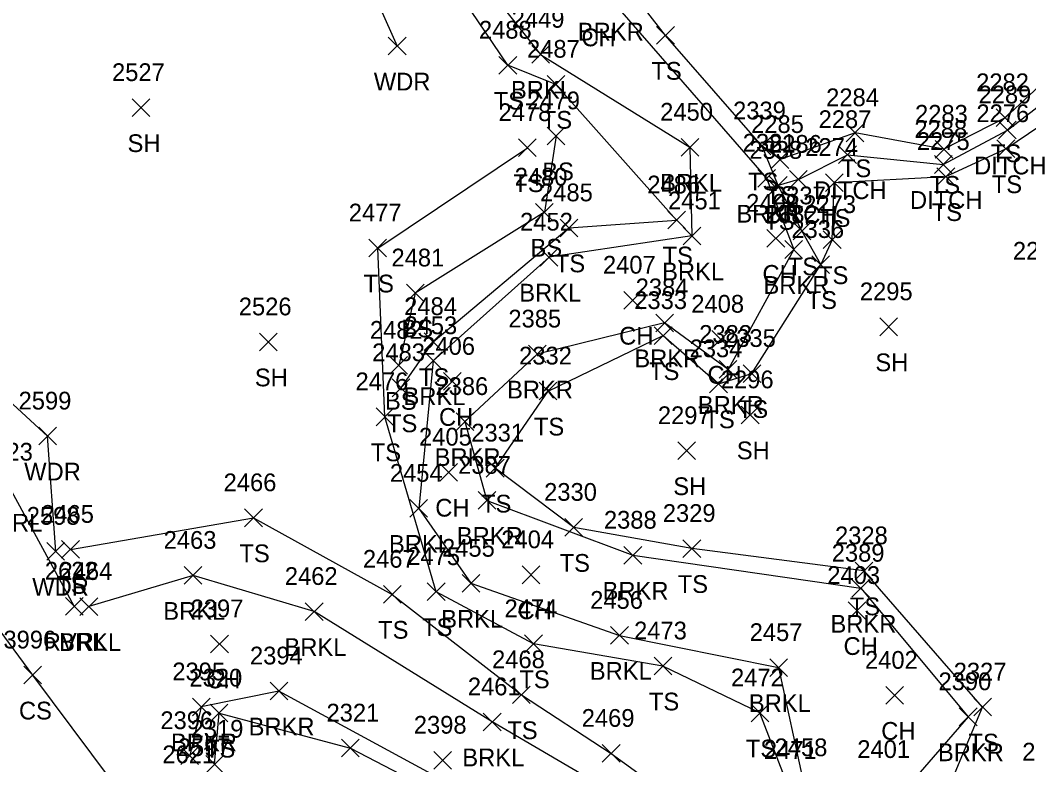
# Model space of a CAD drawing. Extents: x 1482574 to 1485769, y 580696 to 595649.
# Drawn here: x 1484885.5 to 1484999.2, y 582454.9 to 582538.8 of the extents above; entities that cross this region are included whole.
import ezdxf

# ---------------------------------------------------------------- set-up
doc = ezdxf.new("R2010")
doc.units = 0
for name, color, linetype in [('D_A', 7, 'Continuous'), ('D_I', 7, 'Continuous'), ('D_TIC', 7, 'Continuous'), ('DD', 7, 'Continuous'), ('L_A', 7, 'Continuous'), ('L_I', 7, 'Continuous'), ('L_TIC', 7, 'Continuous'), ('LAWA', 7, 'Continuous'), ('LAWE', 7, 'Continuous'), ('LELB', 7, 'Continuous')]:
    doc.layers.add(name, color=color, linetype=linetype)

msp = doc.modelspace()

# ---------------------------------------------------------------- linework, layer by layer
at = {"layer": 'D_TIC'}
for points in [[(1484995.83, 582525.43), (1484997.83, 582527.43)], [(1484997.83, 582525.43), (1484995.83, 582527.43)], [(1484977.8, 582522.65), (1484979.8, 582524.65)], [(1484979.8, 582522.65), (1484977.8, 582524.65)], [(1484988.6, 582521.55), (1484990.6, 582523.55)], [(1484990.6, 582521.55), (1484988.6, 582523.55)], [(1484972.26, 582519.87), (1484974.26, 582521.87)], [(1484974.26, 582519.87), (1484972.26, 582521.87)]]:
    msp.add_lwpolyline(points, dxfattribs=at)
at = {"layer": 'DD'}
for points in [[(1484973.26, 582520.87), (1484978.8, 582523.65), (1484989.6, 582522.55), (1484996.83, 582526.43), (1485009.05, 582535.85), (1485020.78, 582543.43)], [(1484973.26, 582520.87), (1484971, 582520.19)]]:
    msp.add_lwpolyline(points, dxfattribs=at)
at = {"layer": 'L_TIC'}
for points in [[(1484957.28, 582536.1), (1484959.28, 582538.1)], [(1484959.28, 582536.1), (1484957.28, 582538.1)], [(1484927.03, 582534.89), (1484929.03, 582536.89)], [(1484929.03, 582534.89), (1484927.03, 582536.89)], [(1484943.21, 582533.96), (1484945.21, 582535.96)], [(1484945.21, 582533.96), (1484943.21, 582535.96)], [(1484939.51, 582532.73), (1484941.51, 582534.73)], [(1484941.51, 582532.73), (1484939.51, 582534.73)], [(1484944.93, 582530.58), (1484946.93, 582532.58)], [(1484946.93, 582530.58), (1484944.93, 582532.58)], [(1484898.15, 582527.95), (1484900.15, 582529.95)], [(1484900.15, 582527.95), (1484898.15, 582529.95)], [(1484995.56, 582526.82), (1484997.56, 582528.81)], [(1484997.56, 582526.82), (1484995.56, 582528.81)], [(1484944.95, 582524.77), (1484946.95, 582526.77)], [(1484946.95, 582524.77), (1484944.95, 582526.77)], [(1484978.65, 582525.12), (1484980.65, 582527.12)], [(1484980.65, 582525.12), (1484978.65, 582527.12)], [(1484941.72, 582523.45), (1484943.72, 582525.44)], [(1484943.72, 582523.45), (1484941.72, 582525.44)], [(1484960.03, 582523.49), (1484962.03, 582525.49)], [(1484962.03, 582523.49), (1484960.03, 582525.49)], [(1484968.17, 582523.63), (1484970.17, 582525.63)], [(1484970.17, 582523.63), (1484968.17, 582525.63)], [(1484988.67, 582523.26), (1484990.67, 582525.25)], [(1484990.67, 582523.26), (1484988.67, 582525.25)], [(1484995.65, 582523.32), (1484997.65, 582525.32)], [(1484997.65, 582523.32), (1484995.65, 582525.32)], [(1484970.19, 582522.1), (1484972.19, 582524.1)], [(1484972.19, 582522.1), (1484970.19, 582524.1)], [(1484968.68, 582520), (1484970.68, 582522)], [(1484970.68, 582520), (1484968.68, 582522)], [(1484976.3, 582519.52), (1484978.3, 582521.51)], [(1484978.3, 582519.52), (1484976.3, 582521.51)], [(1484988.88, 582520.18), (1484990.88, 582522.18)], [(1484990.88, 582520.18), (1484988.88, 582522.18)], [(1484970, 582519.19), (1484972, 582521.19)], [(1484972, 582519.19), (1484970, 582521.19)], [(1484943.63, 582516.17), (1484945.63, 582518.17)], [(1484945.63, 582516.17), (1484943.63, 582518.17)], [(1484958.54, 582515.29), (1484960.54, 582517.29)], [(1484960.54, 582515.29), (1484958.54, 582517.29)], [(1484946.4, 582514.4), (1484948.4, 582516.4)], [(1484948.4, 582514.4), (1484946.4, 582516.4)], [(1484972.66, 582514.06), (1484974.66, 582516.06)], [(1484974.66, 582514.06), (1484972.66, 582516.06)], [(1484960.26, 582513.49), (1484962.26, 582515.49)], [(1484962.26, 582513.49), (1484960.26, 582515.49)], [(1484969.72, 582513.22), (1484971.72, 582515.22)], [(1484971.72, 582513.22), (1484969.72, 582515.22)], [(1484976.07, 582513.07), (1484978.07, 582515.07)], [(1484978.07, 582513.07), (1484976.07, 582515.07)], [(1484924.84, 582512.13), (1484926.84, 582514.13)], [(1484926.84, 582512.13), (1484924.84, 582514.13)], [(1484971.74, 582511.97), (1484973.74, 582513.97)], [(1484973.74, 582511.97), (1484971.74, 582513.97)], [(1484944.15, 582511.1), (1484946.15, 582513.1)], [(1484946.15, 582511.1), (1484944.15, 582513.1)], [(1484974.78, 582510.27), (1484976.78, 582512.27)], [(1484976.78, 582510.27), (1484974.78, 582512.27)], [(1484929.08, 582507.06), (1484931.08, 582509.06)], [(1484931.08, 582507.06), (1484929.08, 582509.06)], [(1484953.57, 582506.25), (1484955.57, 582508.25)], [(1484955.57, 582506.25), (1484953.57, 582508.25)], [(1484957.18, 582503.7), (1484959.18, 582505.7)], [(1484959.18, 582503.7), (1484957.18, 582505.7)], [(1484982.45, 582503.25), (1484984.45, 582505.25)], [(1484984.45, 582503.25), (1484982.45, 582505.25)], [(1484912.5, 582501.55), (1484914.5, 582503.55)], [(1484914.5, 582501.55), (1484912.5, 582503.55)], [(1484931.08, 582501.58), (1484933.08, 582503.58)], [(1484933.08, 582501.58), (1484931.08, 582503.58)], [(1484957.02, 582502.26), (1484959.02, 582504.26)], [(1484959.02, 582502.26), (1484957.02, 582504.26)], [(1484963.52, 582501.85), (1484965.52, 582503.85)], [(1484965.52, 582501.85), (1484963.52, 582503.85)], [(1484942.83, 582500.18), (1484944.83, 582502.18)], [(1484944.83, 582500.18), (1484942.83, 582502.18)], [(1484931.11, 582499.43), (1484933.11, 582501.43)], [(1484933.11, 582499.43), (1484931.11, 582501.43)], [(1484927.22, 582498.91), (1484929.21, 582500.91)], [(1484929.21, 582498.91), (1484927.22, 582500.91)], [(1484964.34, 582498.46), (1484966.34, 582500.45)], [(1484966.34, 582498.46), (1484964.34, 582500.45)], [(1484967.03, 582497.99), (1484969.03, 582499.99)], [(1484969.03, 582497.99), (1484967.03, 582499.99)], [(1484933.26, 582497.1), (1484935.26, 582499.1)], [(1484935.26, 582497.1), (1484933.26, 582499.1)], [(1484963.26, 582496.83), (1484965.26, 582498.83)], [(1484965.26, 582496.83), (1484963.26, 582498.83)], [(1484927.48, 582496.38), (1484929.48, 582498.38)], [(1484929.48, 582496.38), (1484927.48, 582498.38)], [(1484944.04, 582496.01), (1484946.04, 582498.01)], [(1484946.04, 582496.01), (1484944.04, 582498.01)], [(1484966.83, 582493.33), (1484968.83, 582495.33)], [(1484968.83, 582493.33), (1484966.83, 582495.33)], [(1484925.65, 582493.11), (1484927.65, 582495.11)], [(1484927.65, 582493.11), (1484925.65, 582495.11)], [(1484934.67, 582492.57), (1484936.67, 582494.57)], [(1484936.67, 582492.57), (1484934.67, 582494.57)], [(1484887.63, 582490.94), (1484889.63, 582492.93)], [(1484889.63, 582490.94), (1484887.63, 582492.93)], [(1484959.68, 582489.29), (1484961.67, 582491.29)], [(1484961.67, 582489.29), (1484959.68, 582491.29)], [(1484932.84, 582486.87), (1484934.84, 582488.87)], [(1484934.84, 582486.87), (1484932.84, 582488.87)], [(1484938.08, 582487.33), (1484940.08, 582489.33)], [(1484940.08, 582487.33), (1484938.08, 582489.33)], [(1484937.16, 582483.69), (1484939.16, 582485.69)], [(1484939.16, 582483.69), (1484937.16, 582485.69)], [(1484929.47, 582482.79), (1484931.46, 582484.79)], [(1484931.46, 582482.79), (1484929.47, 582484.79)], [(1484910.84, 582481.73), (1484912.84, 582483.73)], [(1484912.84, 582481.73), (1484910.84, 582483.73)], [(1484946.94, 582480.65), (1484948.94, 582482.65)], [(1484948.94, 582480.65), (1484946.94, 582482.65)], [(1484888.54, 582477.95), (1484890.54, 582479.95)], [(1484890.54, 582477.95), (1484888.54, 582479.95)], [(1484890.21, 582478.17), (1484892.21, 582480.17)], [(1484892.21, 582478.17), (1484890.21, 582480.17)], [(1484953.6, 582477.51), (1484955.6, 582479.51)], [(1484955.6, 582477.51), (1484953.6, 582479.51)], [(1484960.25, 582478.27), (1484962.25, 582480.26)], [(1484962.25, 582478.27), (1484960.25, 582480.26)], [(1484904.02, 582475.24), (1484906.02, 582477.24)], [(1484906.02, 582475.24), (1484904.02, 582477.24)], [(1484942.11, 582475.31), (1484944.11, 582477.31)], [(1484944.11, 582475.31), (1484942.11, 582477.31)], [(1484979.65, 582475.75), (1484981.65, 582477.75)], [(1484981.65, 582475.75), (1484979.65, 582477.75)], [(1484935.35, 582474.35), (1484937.35, 582476.35)], [(1484937.35, 582474.35), (1484935.35, 582476.35)], [(1484926.48, 582473.11), (1484928.48, 582475.11)], [(1484928.48, 582473.11), (1484926.48, 582475.11)], [(1484931.43, 582473.41), (1484933.43, 582475.41)], [(1484933.43, 582473.41), (1484931.43, 582475.41)], [(1484979.29, 582473.79), (1484981.29, 582475.79)], [(1484981.29, 582473.79), (1484979.29, 582475.79)], [(1484890.63, 582471.77), (1484892.63, 582473.77)], [(1484892.63, 582471.77), (1484890.63, 582473.77)], [(1484892.28, 582471.73), (1484894.28, 582473.73)], [(1484894.28, 582471.73), (1484892.28, 582473.73)], [(1484917.68, 582471.17), (1484919.68, 582473.17)], [(1484919.68, 582471.17), (1484917.68, 582473.17)], [(1484978.86, 582471.28), (1484980.86, 582473.28)], [(1484980.86, 582471.28), (1484978.86, 582473.28)], [(1484952.1, 582468.48), (1484954.1, 582470.48)], [(1484954.1, 582468.48), (1484952.1, 582470.48)], [(1484907.01, 582467.52), (1484909.01, 582469.52)], [(1484909.01, 582467.52), (1484907.01, 582469.52)], [(1484942.4, 582467.53), (1484944.4, 582469.53)], [(1484944.4, 582467.53), (1484942.4, 582469.53)], [(1484957, 582465.03), (1484959, 582467.03)], [(1484959, 582465.03), (1484957, 582467.03)], [(1484885.96, 582464.01), (1484887.96, 582466.01)], [(1484887.96, 582464.01), (1484885.96, 582466.01)], [(1484970.03, 582464.85), (1484972.03, 582466.85)], [(1484972.03, 582464.85), (1484970.03, 582466.85)], [(1484913.7, 582462.21), (1484915.7, 582464.21)], [(1484915.7, 582462.21), (1484913.7, 582464.21)], [(1484941.04, 582461.79), (1484943.04, 582463.78)], [(1484943.04, 582461.79), (1484941.04, 582463.78)], [(1484983.11, 582461.72), (1484985.11, 582463.72)], [(1484985.11, 582461.72), (1484983.11, 582463.72)], [(1484904.95, 582460.42), (1484906.95, 582462.42)], [(1484906.95, 582460.42), (1484904.95, 582462.42)], [(1484993.03, 582460.4), (1484995.03, 582462.4)], [(1484995.03, 582460.4), (1484993.03, 582462.4)], [(1484906.96, 582459.73), (1484908.96, 582461.72)], [(1484908.96, 582459.73), (1484906.96, 582461.72)], [(1484967.93, 582459.75), (1484969.93, 582461.74)], [(1484969.93, 582459.75), (1484967.93, 582461.74)], [(1484991.4, 582459.31), (1484993.4, 582461.31)], [(1484993.4, 582459.31), (1484991.4, 582461.31)], [(1484937.74, 582458.73), (1484939.74, 582460.73)], [(1484939.74, 582458.73), (1484937.74, 582460.73)], [(1484903.65, 582454.93), (1484905.65, 582456.92)], [(1484905.65, 582454.93), (1484903.65, 582456.92)], [(1484921.76, 582455.78), (1484923.76, 582457.78)], [(1484923.76, 582455.78), (1484921.76, 582457.78)], [(1484951.16, 582455.18), (1484953.16, 582457.18)], [(1484953.16, 582455.18), (1484951.16, 582457.18)], [(1484906.45, 582453.96), (1484908.45, 582455.96)], [(1484908.45, 582453.96), (1484906.45, 582455.96)], [(1484932.17, 582454.41), (1484934.17, 582456.41)], [(1484934.17, 582454.41), (1484932.17, 582456.41)]]:
    msp.add_lwpolyline(points, dxfattribs=at)
at = {"layer": 'LAWA'}
for points in [[(1484767.93, 582676.47), (1484799.15, 582654.54), (1484836.71, 582658.13), (1484858.94, 582653.48), (1484877.03, 582650.08), (1484881.59, 582625.45), (1484881.91, 582606.35), (1484912.69, 582570.32), (1484928.03, 582535.89)], [(1484889.54, 582478.95), (1484888.63, 582491.94), (1484873.95, 582505.41), (1484875.29, 582528.41), (1484863.82, 582538.06), (1484852.81, 582555.89), (1484854.75, 582561.86), (1484844.97, 582573.48), (1484832.98, 582582.15), (1484823.56, 582593.61), (1484802.47, 582604.79)]]:
    msp.add_lwpolyline(points, dxfattribs=at)
at = {"layer": 'LAWE'}
for points in [[(1484891.63, 582472.77), (1484884.33, 582486.18), (1484871.97, 582500.95), (1484869.5, 582511.38), (1484870.12, 582527.13), (1484861.33, 582538.78), (1484851.75, 582551.9), (1484837.94, 582570.71), (1484825.78, 582584.93), (1484813.09, 582594.89), (1484801.52, 582599.2), (1484788.21, 582608.07), (1484774.63, 582614.81), (1484769.37, 582627.92), (1484746.82, 582652.02), (1484742.03, 582667.29), (1484729.32, 582678.41), (1484713.87, 582679.43), (1484688.98, 582694.06), (1484673.5, 582704.61)], [(1484783.96, 582697.96), (1484808.76, 582673.13), (1484832.89, 582667.86), (1484869.92, 582669.72), (1484897.3, 582664.62), (1484905.57, 582653.6), (1484897.01, 582629.34), (1484891.86, 582608.51), (1484903.15, 582604.42), (1484918.17, 582591.77), (1484939.9, 582580.76), (1484941.72, 582568.75), (1484933.56, 582562.94), (1484931.98, 582550.35), (1484944.21, 582534.96), (1484961.03, 582524.49), (1484961.26, 582514.49), (1484945.15, 582512.1), (1484932.11, 582500.43), (1484930.46, 582483.79), (1484936.35, 582475.35), (1484953.1, 582469.48), (1484971.03, 582465.85), (1484973.84, 582452.87)], [(1484869.97, 582679.84), (1484891.82, 582672.91), (1484910.21, 582657.88), (1484909.22, 582636.93), (1484903.36, 582619.86), (1484919.2, 582602.26), (1484945.36, 582593.72), (1484954.72, 582575.33), (1484949.38, 582564.3), (1484943.55, 582553.18), (1484951.81, 582541.52), (1484969.68, 582521), (1484972.74, 582512.97), (1484965.34, 582499.45), (1484958.18, 582504.7), (1484943.83, 582501.18), (1484935.67, 582493.57), (1484938.16, 582484.69), (1484954.6, 582478.51), (1484980.29, 582474.79), (1484992.4, 582460.31), (1484975.91, 582441.29)], [(1484958.9, 582447.95), (1484938.74, 582459.73), (1484918.68, 582472.17), (1484905.02, 582476.24), (1484893.28, 582472.73)], [(1484939.36, 582449.84), (1484914.7, 582463.21), (1484905.95, 582461.42), (1484904.65, 582455.93)]]:
    msp.add_lwpolyline(points, dxfattribs=at)
at = {"layer": 'LELB'}
for points in [[(1485002.93, 582233.34), (1484992.5, 582263.93), (1484974.17, 582301.29), (1484966.56, 582326.96), (1484946.25, 582370.69), (1484927.92, 582401.38), (1484904.71, 582441.25), (1484886.96, 582465.01), (1484858.7, 582503.29), (1484852.02, 582537.03), (1484804.34, 582588.15), (1484752.2, 582627.41), (1484731.88, 582664.77), (1484681.4, 582685.05), (1484649.84, 582708.59), (1484625.24, 582730.73), (1484593.85, 582761.39), (1484564.6, 582801.05), (1484536.81, 582827.49)], [(1484928.48, 582497.38), (1484932.08, 582502.58), (1484947.4, 582515.4), (1484959.54, 582516.29), (1484945.93, 582531.58), (1484940.51, 582533.73), (1484930.59, 582548.43), (1484932.42, 582560.92), (1484926.07, 582571.31), (1484930.86, 582584.81), (1484917.71, 582589.91), (1484905.59, 582598.82), (1484893.59, 582604.22), (1484887.33, 582608.96), (1484890.62, 582627.66), (1484899.11, 582640.77), (1484902.87, 582653.33), (1484896.5, 582662.87), (1484878.25, 582667.32)], [(1484987.17, 582445.06), (1484994.03, 582461.4), (1484980.65, 582476.75), (1484961.25, 582479.27), (1484947.94, 582481.65), (1484939.08, 582488.33), (1484945.04, 582497.01), (1484958.02, 582503.26), (1484964.26, 582497.83), (1484968.03, 582498.99), (1484975.78, 582511.27), (1484973.66, 582515.06), (1484971, 582520.19), (1484969.17, 582524.63), (1484958.28, 582537.1), (1484945.28, 582553.81), (1484955.07, 582563.04), (1484957.11, 582583.21), (1484946.28, 582594.73), (1484925.76, 582600.44), (1484905.49, 582619.32)], [(1484977.07, 582514.07), (1484977.3, 582520.52), (1484989.88, 582521.18), (1484996.65, 582524.32), (1485010.94, 582533.95), (1485022.7, 582541.22), (1485021.94, 582544.99), (1485018.69, 582545.7), (1485009.75, 582540.08), (1484996.56, 582527.81), (1484989.67, 582524.26), (1484979.65, 582526.12), (1484971.19, 582523.1)], [(1484945.95, 582525.77), (1484944.63, 582517.17), (1484930.08, 582508.06), (1484928.22, 582499.91)], [(1484891.21, 582479.17), (1484911.84, 582482.73), (1484927.48, 582474.11), (1484942.04, 582462.79), (1484952.15, 582456.18), (1484962.25, 582448.84), (1484972.06, 582452.57), (1484968.93, 582460.74), (1484958, 582466.03), (1484943.4, 582468.53), (1484932.43, 582474.41), (1484926.65, 582494.11), (1484925.84, 582513.13), (1484942.72, 582524.44)], [(1484971.19, 582523.1), (1484969.17, 582524.63)], [(1484977.07, 582514.07), (1484975.78, 582511.27)], [(1484907.45, 582454.96), (1484907.96, 582460.72), (1484922.76, 582456.78), (1484940.56, 582447.53), (1484951.88, 582441.6)]]:
    msp.add_lwpolyline(points, dxfattribs=at)

# ---------------------------------------------------------------- texts
at = {"layer": 'D_A'}
for p in [(1484993.07, 582521.43), (1484975.04, 582518.65), (1484985.84, 582517.55), (1484969.5, 582515.87)]:
    msp.add_text('DITCH', height=2, dxfattribs=at).set_placement(p)
at = {"layer": 'D_I'}
for s, p in [('2289', (1484993.57, 582529.43)), ('2287', (1484975.54, 582526.65)), ('2288', (1484986.34, 582525.55)), ('2286', (1484969.95, 582523.87))]:
    msp.add_text(s, height=2, dxfattribs=at).set_placement(p)
at = {"layer": 'L_A'}
for s, p in [('BRKR', (1484948.4, 582536.52)), ('CH', (1484948.8, 582535.87)), ('TS', (1484956.69, 582532.1)), ('WDR', (1484925.4, 582530.89)), ('BRKL', (1484940.86, 582529.96)), ('TS', (1484938.92, 582528.73)), ('TS', (1484944.34, 582526.58)), ('SH', (1484897.64, 582523.95)), ('TS', (1484994.97, 582522.81)), ('BS', (1484944.39, 582520.77)), ('TS', (1484978.06, 582521.12)), ('TS', (1484941.13, 582519.44)), ('BRKL', (1484957.67, 582519.49)), ('TS', (1484967.58, 582519.63)), ('TS', (1484988.08, 582519.25)), ('TS', (1484995.06, 582519.32)), ('TS', (1484969.6, 582518.1)), ('TS', (1484988.29, 582516.18)), ('BRKR', (1484966.27, 582516)), ('TS', (1484969.41, 582515.19)), ('TS', (1484975.71, 582515.52)), ('BS', (1484943.07, 582512.17)), ('TS', (1484945.81, 582510.4)), ('TS', (1484957.95, 582511.29)), ('BRKL', (1484957.9, 582509.49)), ('CH', (1484969.21, 582509.22)), ('TS', (1484972.07, 582510.06)), ('TS', (1484924.25, 582508.13)), ('TS', (1484975.48, 582509.07)), ('BRKL', (1484941.8, 582507.1)), ('BRKR', (1484969.33, 582507.97)), ('TS', (1484974.19, 582506.27)), ('BS', (1484928.52, 582503.06)), ('CH', (1484953.06, 582502.25)), ('BRKR', (1484954.77, 582499.7)), ('SH', (1484981.94, 582499.25)), ('TS', (1484956.43, 582498.26)), ('CH', (1484963.01, 582497.85)), ('SH', (1484911.99, 582497.55)), ('TS', (1484930.49, 582497.58)), ('BRKR', (1484940.42, 582496.18)), ('BS', (1484926.66, 582494.91)), ('BRKL', (1484928.75, 582495.43)), ('BRKR', (1484961.93, 582494.45)), ('TS', (1484966.44, 582493.99)), ('TS', (1484926.89, 582492.38)), ('CH', (1484932.75, 582493.1)), ('TS', (1484962.67, 582492.83)), ('TS', (1484943.45, 582492.01)), ('TS', (1484925.06, 582489.11)), ('SH', (1484966.32, 582489.33)), ('BRKR', (1484932.26, 582488.57)), ('WDR', (1484885.99, 582486.94)), ('SH', (1484959.16, 582485.29)), ('TS', (1484937.49, 582483.33)), ('CH', (1484932.33, 582482.87)), ('RVRL', (1484880.9, 582481.18)), ('BRKR', (1484934.76, 582479.69)), ('BRKL', (1484927.11, 582478.79)), ('TS', (1484910.25, 582477.73)), ('TS', (1484946.35, 582476.65)), ('TS', (1484889.62, 582474.17)), ('TS', (1484959.66, 582474.27)), ('WDR', (1484886.9, 582473.95)), ('BRKR', (1484951.19, 582473.51)), ('TS', (1484979.06, 582471.75)), ('BRKL', (1484901.67, 582471.24)), ('CH', (1484941.6, 582471.31)), ('BRKL', (1484933, 582470.35)), ('BRKR', (1484976.88, 582469.79)), ('TS', (1484925.89, 582469.11)), ('TS', (1484930.84, 582469.41)), ('RVRL', (1484888.2, 582467.77)), ('BRKL', (1484889.93, 582467.73)), ('BRKL', (1484915.33, 582467.17)), ('CH', (1484978.35, 582467.28)), ('BRKL', (1484949.75, 582464.48)), ('CH', (1484906.5, 582463.52)), ('TS', (1484941.81, 582463.53)), ('TS', (1484956.41, 582461.03)), ('BRKL', (1484967.68, 582460.85)), ('CS', (1484885.4, 582460.01)), ('BRKR', (1484911.29, 582458.21)), ('TS', (1484940.45, 582457.79)), ('CH', (1484982.6, 582457.72)), ('BRKR', (1484902.54, 582456.42)), ('TS', (1484992.44, 582456.4)), ('TS', (1484906.37, 582455.72)), ('BRKL', (1484935.38, 582454.73)), ('TS', (1484967.34, 582455.74)), ('BRKR', (1484988.99, 582455.31))]:
    msp.add_text(s, height=2, dxfattribs=at).set_placement(p)
at = {"layer": 'L_I'}
for s, p in [('2449', (1484940.94, 582537.96)), ('2488', (1484937.25, 582536.73)), ('2487', (1484942.67, 582534.58)), ('2527', (1484895.89, 582531.95)), ('2282', (1484993.3, 582530.81)), ('2479', (1484942.69, 582528.77)), ('2284', (1484976.39, 582529.12)), ('2478', (1484939.46, 582527.44)), ('2450', (1484957.68, 582527.49)), ('2339', (1484965.9, 582527.63)), ('2283', (1484986.41, 582527.26)), ('2276', (1484993.33, 582527.32)), ('2285', (1484967.93, 582526.1)), ('2381', (1484966.99, 582524)), ('2275', (1484986.62, 582524.18)), ('2338', (1484967.74, 582523.19)), ('2274', (1484974.04, 582523.52)), ('2480', (1484941.28, 582520.17)), ('2485', (1484944.14, 582518.4)), ('2486', (1484956.23, 582519.29)), ('2451', (1484958.57, 582517.49)), ('2409', (1484967.37, 582517.22)), ('2337', (1484970.4, 582518.06)), ('2477', (1484922.58, 582516.13)), ('2273', (1484973.81, 582517.07)), ('2452', (1484941.89, 582515.1)), ('2382', (1484969.48, 582515.97)), ('2336', (1484972.47, 582514.27)), ('2294', (1484997.44, 582511.82)), ('2481', (1484927.39, 582511.06)), ('2407', (1484951.23, 582510.25)), ('2384', (1484954.92, 582507.7)), ('2295', (1484980.19, 582507.25)), ('2333', (1484954.76, 582506.26)), ('2408', (1484961.19, 582505.85)), ('2526', (1484910.18, 582505.55)), ('2484', (1484928.82, 582505.58)), ('2385', (1484940.57, 582504.18)), ('2482', (1484924.96, 582502.91)), ('2453', (1484928.85, 582503.43)), ('2383', (1484962.08, 582502.45)), ('2335', (1484964.77, 582501.99)), ('2483', (1484925.22, 582500.38)), ('2406', (1484930.86, 582501.1)), ('2334', (1484961, 582500.83)), ('2332', (1484941.78, 582500.01)), ('2476', (1484923.34, 582497.11)), ('2296', (1484964.52, 582497.33)), ('2386', (1484932.35, 582496.57)), ('2599', (1484885.36, 582494.94)), ('2297', (1484957.42, 582493.29)), ('2331', (1484936.39, 582491.33)), ('2405', (1484930.5, 582490.87)), ('2623', (1484881.02, 582489.18)), ('2387', (1484934.91, 582487.69)), ('2454', (1484927.21, 582486.79)), ('2466', (1484908.47, 582485.73)), ('2330', (1484944.6, 582484.65)), ('2598', (1484886.28, 582481.95)), ('2465', (1484887.9, 582482.17)), ('2329', (1484957.98, 582482.27)), ('2388', (1484951.34, 582481.51)), ('2328', (1484977.39, 582479.75)), ('2463', (1484901.71, 582479.24)), ('2404', (1484939.77, 582479.31)), ('2475', (1484929.17, 582477.41)), ('2455', (1484933.09, 582478.35)), ('2389', (1484977.02, 582477.79)), ('2467', (1484924.17, 582477.11)), ('2622', (1484888.32, 582475.77)), ('2464', (1484889.97, 582475.73)), ('2462', (1484915.37, 582475.17)), ('2403', (1484976.52, 582475.28)), ('2456', (1484949.79, 582472.48)), ('2397', (1484904.75, 582471.52)), ('2474', (1484940.14, 582471.53)), ('2473', (1484954.74, 582469.03)), ('2457', (1484967.77, 582468.85)), ('3996', (1484883.65, 582468.01)), ('2394', (1484911.44, 582466.21)), ('2468', (1484938.73, 582465.79)), ('2402', (1484980.77, 582465.72)), ('2395', (1484902.69, 582464.42)), ('2472', (1484965.67, 582463.74)), ('2327', (1484990.77, 582464.4)), ('2320', (1484904.62, 582463.72)), ('2461', (1484936, 582462.73)), ('2390', (1484989.06, 582463.31)), ('2321', (1484920.07, 582459.78)), ('2396', (1484901.34, 582458.92)), ('2398', (1484929.91, 582458.41)), ('2469', (1484948.84, 582459.18)), ('2319', (1484904.75, 582457.96)), ('2597', (1484903.3, 582455.88)), ('2458', (1484970.58, 582455.87)), ('2621', (1484901.57, 582455.08)), ('2471', (1484969.37, 582455.57)), ('2401', (1484979.9, 582455.67)), ('2298', (1484998.5, 582455.38))]:
    msp.add_text(s, height=2, dxfattribs=at).set_placement(p)

doc.saveas('drawing.dxf')
